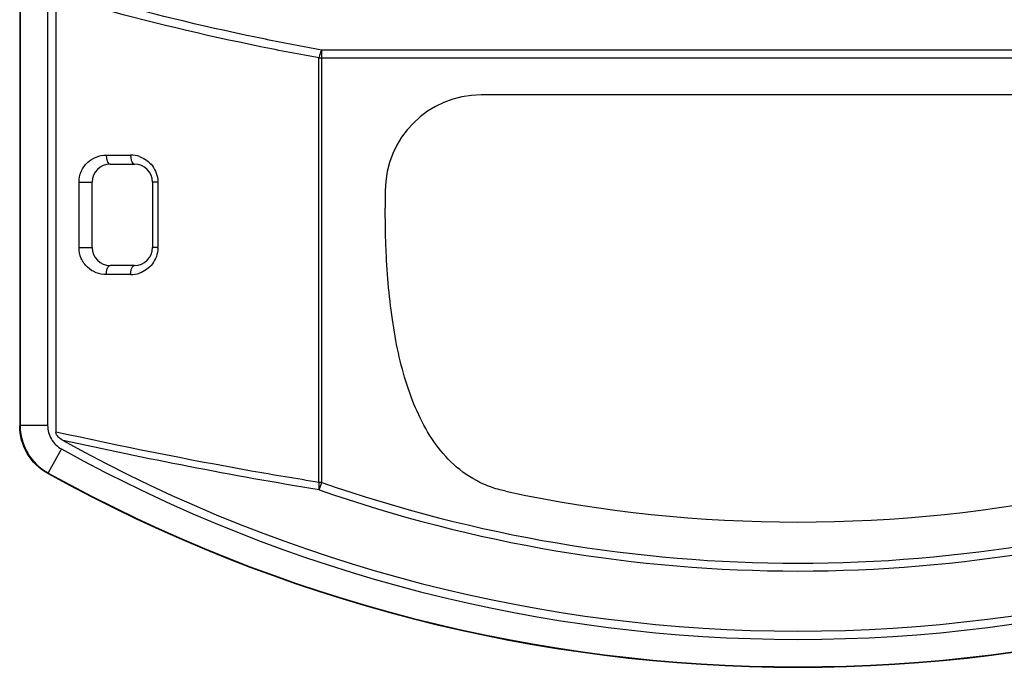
# Model space of a CAD drawing. Header units: millimetres. Extents: x 1117 to 38156, y -1945 to 7303.
# Tile 680 of 831: x 25681 to 25735, y 1603 to 1639. Entities that reach past the tile are written whole.
import ezdxf

# ---------------------------------------------------------------- set-up
doc = ezdxf.new("R2010")
doc.units = ezdxf.units.MM

msp = doc.modelspace()

# ---------------------------------------------------------------- linework, layer by layer
at = {"color": 7, "linetype": 'Continuous'}
for p, q in [((25680.745, 1745.546), (25680.745, 1616.281)), ((25680.771, 1745.525), (25680.771, 1616.297)), ((25682.289, 1745.525), (25682.289, 1616.297)), ((25682.745, 1745.791), (25682.745, 1615.934)), ((25697.431, 1613.151), (25697.431, 1637.044)), ((25750.056, 1637.044), (25697.433, 1637.044)), ((25697.283, 1636.611), (25750.207, 1636.611)), ((25697.283, 1613.155), (25697.283, 1636.611)), ((25741.245, 1634.562), (25706.245, 1634.562)), ((25685.53, 1631.236), (25686.874, 1631.236)), ((25685.745, 1630.736), (25687.081, 1630.736)), ((25684.022, 1629.736), (25684.745, 1629.736)), ((25684.022, 1626.136), (25684.022, 1629.736)), ((25684.745, 1626.136), (25684.745, 1629.736)), ((25688.382, 1629.736), (25688.081, 1629.736)), ((25688.081, 1629.736), (25688.081, 1626.136)), ((25688.382, 1629.736), (25688.382, 1626.136)), ((25700.945, 1629.262), (25700.945, 1628.31)), ((25684.022, 1626.136), (25684.745, 1626.136)), ((25688.382, 1626.136), (25688.081, 1626.136)), ((25687.081, 1625.136), (25685.745, 1625.136)), ((25686.874, 1624.636), (25685.53, 1624.636)), ((25680.771, 1616.297), (25680.745, 1616.281)), ((25682.289, 1616.297), (25680.771, 1616.297)), ((25683.052, 1615), (25682.317, 1613.673)), ((25682.317, 1613.673), (25682.29, 1613.658)), ((25697.431, 1613.155), (25697.283, 1613.155)), ((25697.289, 1612.746), (25697.431, 1613.155))]:
    msp.add_line(p, q, dxfattribs=at)
for centre, radius, start, end in [((25706.245, 1629.262), 5.3, 90, 180), ((25686.872, 1629.709), 1.527, 71.0809, 89.9323), ((25685.745, 1629.736), 1, 90, 180), ((25687.081, 1629.736), 1, 0, 90), ((25686.913, 1629.736), 1.469, 0.0095, 1.747), ((25685.745, 1626.136), 1, 180, 270), ((25687.081, 1626.136), 1, 270, 0), ((25686.916, 1626.137), 1.466, 358.2313, 359.9842), ((25686.872, 1626.164), 1.528, 270.0743, 288.8574), ((25723.745, 1688.439), 83.503, 240.90464, 299.09536), ((25723.745, 1688.439), 83.959, 241.00902, 298.99098), ((25723.745, 1688.439), 85.503, 240.9983, 299.0017), ((25723.745, 1688.439), 85.477, 241.00902, 298.99098), ((25723.745, 1688.439), 79.75, 250.73516, 289.26463), ((25723.745, 1688.439), 80.183, 250.73347, 289.26365), ((25723.745, 1688.439), 77.477, 257.98255, 282.01745)]:
    msp.add_arc(centre, radius, start, end, dxfattribs=at)
for points, knots in [([(25697.433, 1637.044), (25696.398, 1637.23), (25692.345, 1638.005), (25688.327, 1638.963), (25685.364, 1639.786)], [0, 0, 0, 0, 0.254838, 1, 1, 1, 1]), ([(25697.283, 1636.611), (25696.206, 1636.803), (25691.99, 1637.607), (25687.812, 1638.607), (25684.733, 1639.468)], [0, 0, 0, 0, 0.255037, 1, 1, 1, 1]), ([(25697.431, 1637.044), (25697.395, 1636.988), (25697.332, 1636.846), (25697.295, 1636.696), (25697.283, 1636.611)], [0, 0, 0, 0, 0.436138, 1, 1, 1, 1]), ([(25684.022, 1629.736), (25684.022, 1629.941), (25684.108, 1630.35), (25684.461, 1630.848), (25684.961, 1631.164), (25685.343, 1631.236), (25685.53, 1631.236)], [0, 0, 0, 0, 0.262301, 0.516189, 0.760649, 1, 1, 1, 1]), ([(25685.53, 1631.236), (25685.53, 1631.172), (25685.542, 1631.049), (25685.584, 1630.874), (25685.675, 1630.736), (25685.745, 1630.736)], [0, 0, 0, 0, 0.3355, 0.631158, 1, 1, 1, 1]), ([(25686.874, 1631.236), (25686.874, 1631.172), (25686.885, 1631.049), (25686.925, 1630.876), (25687.012, 1630.736), (25687.081, 1630.736)], [0, 0, 0, 0, 0.337955, 0.635072, 1, 1, 1, 1]), ([(25687.367, 1631.154), (25687.504, 1631.106), (25687.77, 1630.969), (25688.096, 1630.653), (25688.318, 1630.245), (25688.377, 1629.936), (25688.381, 1629.781)], [0, 0, 0, 0, 0.241105, 0.488247, 0.741805, 1, 1, 1, 1]), ([(25700.996, 1625.912), (25700.987, 1626.109), (25700.957, 1626.908), (25700.945, 1627.707), (25700.945, 1628.31)], [0, 0, 0, 0, 0.246743, 1, 1, 1, 1]), ([(25685.53, 1624.636), (25685.343, 1624.636), (25684.961, 1624.708), (25684.461, 1625.024), (25684.108, 1625.522), (25684.022, 1625.931), (25684.022, 1626.136)], [0, 0, 0, 0, 0.239356, 0.483818, 0.737712, 1, 1, 1, 1]), ([(25688.381, 1626.091), (25688.372, 1625.786), (25688.16, 1625.181), (25687.641, 1624.813), (25687.366, 1624.718)], [0, 0, 0, 0, 0.51145, 1, 1, 1, 1]), ([(25706.375, 1613.058), (25705.838, 1613.296), (25704.856, 1613.926), (25703.703, 1615.207), (25702.838, 1616.685), (25701.951, 1618.902), (25701.275, 1622.005), (25701.056, 1624.575), (25700.996, 1625.912)], [0, 0, 0, 0, 0.120844, 0.235572, 0.351229, 0.470811, 0.725045, 1, 1, 1, 1]), ([(25685.53, 1624.636), (25685.53, 1624.7), (25685.542, 1624.823), (25685.584, 1624.998), (25685.675, 1625.136), (25685.745, 1625.136)], [0, 0, 0, 0, 0.3355, 0.631157, 1, 1, 1, 1]), ([(25686.874, 1624.636), (25686.874, 1624.7), (25686.885, 1624.823), (25686.925, 1624.997), (25687.012, 1625.136), (25687.081, 1625.136)], [0, 0, 0, 0, 0.337955, 0.635072, 1, 1, 1, 1]), ([(25682.29, 1613.658), (25681.83, 1613.913), (25681.032, 1614.684), (25680.745, 1615.755), (25680.745, 1616.281)], [0, 0, 0, 0, 0.499999, 1, 1, 1, 1]), ([(25680.771, 1616.297), (25680.771, 1615.77), (25681.059, 1614.699), (25681.857, 1613.928), (25682.317, 1613.673)], [0, 0, 0, 0, 0.499999, 1, 1, 1, 1]), ([(25682.289, 1616.297), (25682.289, 1616.037), (25682.431, 1615.507), (25682.825, 1615.126), (25683.052, 1615)], [0, 0, 0, 0, 0.499769, 1, 1, 1, 1]), ([(25697.283, 1613.155), (25696.034, 1613.352), (25691.168, 1614.171), (25686.331, 1615.154), (25682.745, 1615.934)], [0, 0, 0, 0, 0.256254, 1, 1, 1, 1]), ([(25683.141, 1615.473), (25683.049, 1615.524), (25682.878, 1615.637), (25682.745, 1615.831), (25682.745, 1615.934)], [0, 0, 0, 0, 0.504805, 1, 1, 1, 1]), ([(25697.288, 1612.747), (25694.877, 1613.133), (25690.149, 1613.981), (25685.448, 1614.967), (25683.141, 1615.473)], [0, 0, 0, 0, 0.508252, 1, 1, 1, 1]), ([(25697.283, 1613.155), (25697.27, 1613.079), (25697.26, 1612.942), (25697.274, 1612.804), (25697.289, 1612.746)], [0, 0, 0, 0, 0.564453, 1, 1, 1, 1]), ([(25707.614, 1612.66), (25707.502, 1612.684), (25707.08, 1612.785), (25706.668, 1612.928), (25706.375, 1613.058)], [0, 0, 0, 0, 0.263548, 1, 1, 1, 1])]:
    msp.add_open_spline(points, degree=3, knots=knots, dxfattribs=at)

doc.saveas('drawing.dxf')
